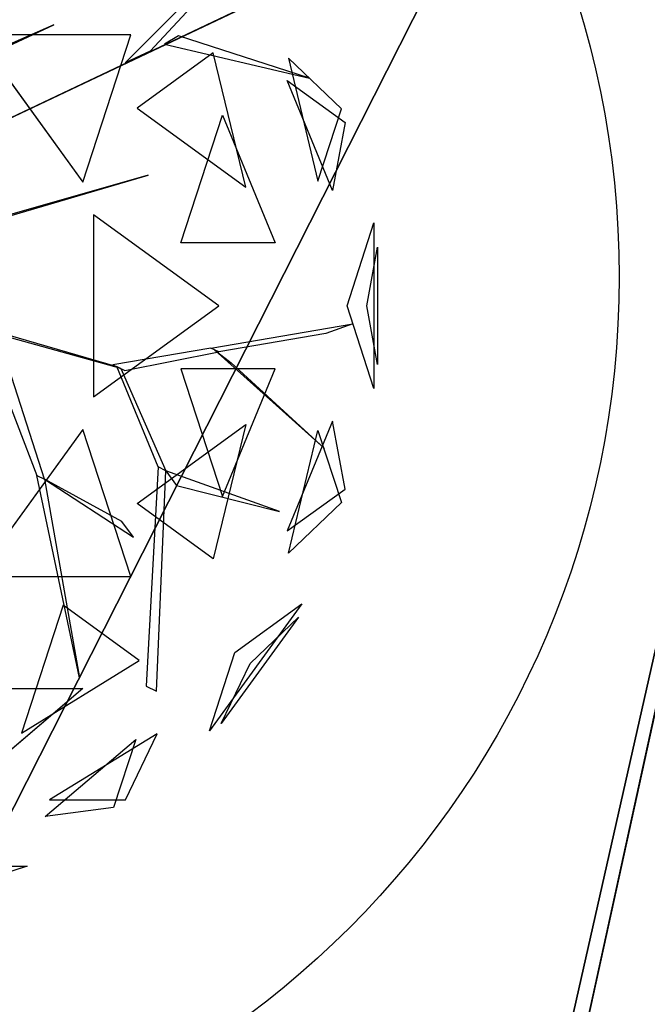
# Model space of a CAD drawing. Extents: x 22936 to 50368, y -4877 to 31080.
# Tile 504 of 601: x 48807 to 48977, y 3494 to 3762. Entities that reach past the tile are written whole.
import ezdxf

# ---------------------------------------------------------------- set-up
doc = ezdxf.new("R2010")
doc.units = 0
doc.layers.get('0').update_dxf_attribs({"linetype": 'CONTINUOUS'})
for name, color, linetype in [('00_TRACE_ARBRE', 3, 'CONTINUOUS'), ('00_TRACE_RDC', 241, 'CONTINUOUS'), ('08_AMENAGEMENTS_EXTERIEURS', 253, 'CONTINUOUS'), ('09_VEGETATION', 134, 'CONTINUOUS')]:
    doc.layers.add(name, color=color, linetype=linetype)

# ---------------------------------------------------------------- blocks, each defined once
blk = doc.blocks.new('TREE_GEOMETRIC_ROUND')
at = {"color": 7}
for p, q in [((1157, 647.6, 3462.4), (1550.3, 1040.4, 3357.8)), ((1444.2, 912, 3431), (1228.9, 681.4, 3488.5)), ((504.8, 335.9, 3415.3), (1641.7, 875.3, 3593.2)), ((1641.7, 875.3, 3593.2), (504.8, 335.9, 3357.8)), ((640.5, 613.4, 4105.7), (950.7, 757.4, 4806.6)), ((950.7, 757.4, 4806.6), (659.8, 629.4, 4074.4)), ((725, 728.2, 5468.4), (1034.7, 302, 5468.4)), ((1173.2, 728.2, 5178.3), (725, 728.2, 5468.4)), ((1034.7, 302, 5468.4), (1173.2, 728.2, 5178.3)), ((1311.7, 725.2, 3561.8), (1270.6, 701, 3546.1)), ((1691.2, 602.7, 4205.1), (1311.7, 725.2, 3561.8)), ((1270.6, 701, 3546.1), (1691.2, 602.7, 4205.1)), ((1228.9, 681.4, 3488.5), (1157, 647.6, 3462.4)), ((1412.1, 676.5, 2902.3), (1191.4, 516.2, 2577.8)), ((1506.2, 287.5, 2829.7), (1412.1, 676.5, 2902.3)), ((1629.5, 660.3, 3265.8), (1715.4, 304.8, 3199.5)), ((1783.3, 513.7, 3565.9), (1629.5, 660.3, 3265.8)), ((1757.6, 277.7, 4599.3), (1626.4, 595.9, 4661.7)), ((1626.4, 595.9, 4661.7), (1793.7, 474.4, 4337.8)), ((1191.4, 516.2, 2577.8), (1506.2, 287.5, 2829.7)), ((1715.4, 304.8, 3199.5), (1783.3, 513.7, 3565.9)), ((1318.2, 125.8, 5283), (1438.5, 495.8, 5031.1)), ((1438.5, 495.8, 5031.1), (1591.1, 125.8, 4958.5)), ((1793.7, 474.4, 4337.8), (1757.6, 277.7, 4599.3)), ((1223.9, 322.2, 5052.5), (479.1, 108.8, 3886.1)), ((500, 108.8, 3797.1), (1223.9, 322.2, 5042)), ((1223.9, 322.2, 5042), (1223.9, 322.2, 5052.5)), ((1065.6, 207, 2392.4), (1065.6, -319.9, 2392.4)), ((1428.2, -56.5, 2682.5), (1065.6, 207, 2392.4)), ((1799.7, -56.5, 3316.1), (1877.6, 183.4, 3736.8)), ((1877.6, 183.4, 3736.8), (1877.6, -296.4, 3736.8)), ((1591.1, 125.8, 4958.5), (1318.2, 125.8, 5283)), ((1856.8, -56.5, 4415.9), (1888, 113.5, 4189.8)), ((1888, 113.5, 4189.8), (1888, -226.5, 4189.8)), ((1065.6, -319.9, 2392.4), (1428.2, -56.5, 2682.5)), ((1877.6, -296.4, 3736.8), (1799.7, -56.5, 3316.1)), ((1888, -226.5, 4189.8), (1856.8, -56.5, 4415.9)), ((676.7, -99.4, 2829.5), (1132.9, -232.9, 3326.4)), ((1405.5, -179.3, 3242.7), (1816.5, -109.3, 3284.6)), ((1816.5, -109.3, 3284.6), (1738.2, -136.4, 3300.2)), ((1144.2, -238.3, 3300.2), (718.1, -119.5, 2772)), ((740.6, -130.5, 2892.3), (900.6, -547.9, 4074.4)), ((1738.2, -136.4, 3300.2), (1428.1, -190.3, 3300.2)), ((923.2, -558.9, 4074.4), (793.3, -156.1, 2965.5)), ((1405.5, -179.3, 3242.7), (1121.6, -227.4, 3242.7)), ((1155.5, -243.8, 3315.9), (1428.1, -190.3, 3300.2)), ((1428.1, -190.3, 3300.2), (1405.5, -179.3, 3242.7)), ((1734.4, -469.5, 3023), (1416.8, -184.8, 3253.2)), ((1416.8, -184.8, 3253.2), (1464, -221.7, 3253.2)), ((1121.6, -227.4, 3242.7), (1155.5, -243.8, 3315.9)), ((1464, -221.7, 3253.2), (1734.4, -469.5, 3023)), ((1252.1, -523.5, 3608.8), (1132.9, -232.9, 3326.4)), ((1132.9, -232.9, 3326.4), (1144.2, -238.3, 3300.2)), ((1144.2, -238.3, 3300.2), (1274.7, -534.5, 3577.5)), ((1591.1, -238.8, 4958.5), (1318.2, -238.8, 5283)), ((1318.2, -238.8, 5283), (1438.5, -608.8, 5031.1)), ((1438.5, -608.8, 5031.1), (1591.1, -238.8, 4958.5)), ((1757.6, -390.7, 4599.3), (1626.4, -708.9, 4661.7)), ((1793.7, -587.3, 4337.8), (1757.6, -390.7, 4599.3)), ((1034.7, -415, 5468.4), (725, -841.2, 5468.4)), ((1173.2, -841.2, 5178.3), (1034.7, -415, 5468.4)), ((1191.4, -629.1, 2577.8), (1506.2, -400.4, 2829.7)), ((1506.2, -400.4, 2829.7), (1412.1, -789.5, 2902.3)), ((1629.5, -773.2, 3265.8), (1715.4, -417.8, 3199.5)), ((1715.4, -417.8, 3199.5), (1783.3, -626.7, 3565.9)), ((1252.1, -523.5, 3608.8), (1218, -1158.3, 4205.1)), ((1248.1, -1172.9, 4205.1), (1274.7, -534.5, 3577.5)), ((1274.7, -534.5, 3577.5), (1252.1, -523.5, 3608.8)), ((1274.7, -534.5, 3577.5), (1305.1, -577.2, 3650.7)), ((1603.5, -652.5, 3577.5), (1274.7, -534.5, 3577.5)), ((1024.9, -1134.2, 5230.3), (900.6, -547.9, 4074.4)), ((900.6, -547.9, 4074.4), (923.2, -558.9, 4074.4)), ((1147.2, -681.8, 4644.5), (923.2, -558.9, 4074.4)), ((923.2, -558.9, 4131.9), (1181.4, -726.4, 4822.3)), ((923.2, -558.9, 4074.4), (1024.9, -1134.2, 5230.3)), ((923.2, -558.9, 4074.4), (923.2, -558.9, 4131.9)), ((1305.1, -577.2, 3650.7), (1603.5, -652.5, 3577.5)), ((1626.4, -708.9, 4661.7), (1793.7, -587.3, 4337.8)), ((1783.3, -626.7, 3565.9), (1629.5, -773.2, 3265.8)), ((1412.1, -789.5, 2902.3), (1191.4, -629.1, 2577.8)), ((1181.4, -726.4, 4822.3), (1147.2, -681.8, 4644.5)), ((725, -841.2, 5468.4), (1173.2, -841.2, 5178.3)), ((977.1, -924.1, 2577.8), (856.9, -1294.1, 2829.7)), ((1197.9, -1084.4, 2902.3), (977.1, -924.1, 2577.8)), ((1668.5, -919.9, 4186.4), (1401.1, -1288, 4186.4)), ((1475, -1060.5, 4561.2), (1668.5, -919.9, 4186.4)), ((1659.1, -958.6, 3733.7), (1435, -1267, 3733.7)), ((1518.7, -1092.3, 3459.9), (1659.1, -958.6, 3733.7)), ((1401.1, -1288, 4186.4), (1475, -1060.5, 4561.2)), ((856.9, -1294.1, 2829.7), (1197.9, -1084.4, 2902.3)), ((1435, -1267, 3733.7), (1518.7, -1092.3, 3459.9)), ((645, -1165.3, 5283), (1034.1, -1165.3, 5031.1)), ((1034.1, -1165.3, 5031.1), (729.4, -1424.8, 4958.5)), ((1218, -1158.3, 4205.1), (1248.1, -1172.9, 4205.1)), ((1249.6, -1296.3, 3265.8), (938.1, -1487.8, 3199.5)), ((1157.7, -1487.8, 3565.9), (1249.6, -1296.3, 3265.8)), ((925.3, -1536.3, 4599.3), (1187.4, -1313.1, 4661.7)), ((1187.4, -1313.1, 4661.7), (1123.5, -1509.8, 4337.8)), ((1123.5, -1509.8, 4337.8), (925.3, -1536.3, 4599.3)), ((938.1, -1487.8, 3199.5), (1157.7, -1487.8, 3565.9)), ((872.7, -1679.6, 3736.8), (416.4, -1827.8, 3736.8)), ((620.5, -1679.6, 3316.1), (872.7, -1679.6, 3736.8))]:
    blk.add_line(p, q, dxfattribs=at)
mesh = blk.add_polyface(dxfattribs=at)
corners = [(1641.7, 875.3, 3593.2), (504.8, 335.9, 3357.8), (504.8, 335.9, 3415.3)]
mesh.append_faces([[corners[k] for k in face] for face in [(0, 1, 2)]], dxfattribs={"color": 7})
mesh = blk.add_polyface(dxfattribs=at)
corners = [(950.7, 757.4, 4806.6), (659.8, 629.4, 4074.4), (640.5, 613.4, 4105.7)]
mesh.append_faces([[corners[k] for k in face] for face in [(0, 1, 2)]], dxfattribs={"color": 7})
mesh = blk.add_polyface(dxfattribs=at)
corners = [(1173.2, 728.2, 5178.3), (725, 728.2, 5468.4), (1034.7, 302, 5468.4)]
mesh.append_faces([[corners[k] for k in face] for face in [(0, 1, 2)]], dxfattribs={"color": 7})
mesh = blk.add_polyface(dxfattribs=at)
corners = [(1691.2, 602.7, 4205.1), (1311.7, 725.2, 3561.8), (1270.6, 701, 3546.1)]
mesh.append_faces([[corners[k] for k in face] for face in [(0, 1, 2)]], dxfattribs={"color": 7})
mesh = blk.add_polyface(dxfattribs=at)
corners = [(1412.1, 676.5, 2902.3), (1191.4, 516.2, 2577.8), (1506.2, 287.5, 2829.7)]
mesh.append_faces([[corners[k] for k in face] for face in [(0, 1, 2)]], dxfattribs={"color": 7})
mesh = blk.add_polyface(dxfattribs=at)
corners = [(1629.5, 660.3, 3265.8), (1715.4, 304.8, 3199.5), (1783.3, 513.7, 3565.9)]
mesh.append_faces([[corners[k] for k in face] for face in [(0, 1, 2)]], dxfattribs={"color": 7})
mesh = blk.add_polyface(dxfattribs=at)
corners = [(1626.4, 595.9, 4661.7), (1793.7, 474.4, 4337.8), (1757.6, 277.7, 4599.3)]
mesh.append_faces([[corners[k] for k in face] for face in [(0, 1, 2)]], dxfattribs={"color": 7})
mesh = blk.add_polyface(dxfattribs=at)
corners = [(1438.5, 495.8, 5031.1), (1591.1, 125.8, 4958.5), (1318.2, 125.8, 5283)]
mesh.append_faces([[corners[k] for k in face] for face in [(0, 1, 2)]], dxfattribs={"color": 7})
mesh = blk.add_polyface(dxfattribs=at)
corners = [(1428.2, -56.5, 2682.5), (1065.6, 207, 2392.4), (1065.6, -319.9, 2392.4)]
mesh.append_faces([[corners[k] for k in face] for face in [(0, 1, 2)]], dxfattribs={"color": 7})
mesh = blk.add_polyface(dxfattribs=at)
corners = [(1877.6, 183.4, 3736.8), (1877.6, -296.4, 3736.8), (1799.7, -56.5, 3316.1)]
mesh.append_faces([[corners[k] for k in face] for face in [(0, 1, 2)]], dxfattribs={"color": 7})
mesh = blk.add_polyface(dxfattribs=at)
corners = [(1888, 113.5, 4189.8), (1888, -226.5, 4189.8), (1856.8, -56.5, 4415.9)]
mesh.append_faces([[corners[k] for k in face] for face in [(0, 1, 2)]], dxfattribs={"color": 7})
mesh = blk.add_polyface(dxfattribs=at)
corners = [(1464, -221.7, 3253.2), (1734.4, -469.5, 3023), (1416.8, -184.8, 3253.2)]
mesh.append_faces([[corners[k] for k in face] for face in [(0, 1, 2)]], dxfattribs={"color": 7})
mesh = blk.add_polyface(dxfattribs=at)
corners = [(1591.1, -238.8, 4958.5), (1318.2, -238.8, 5283), (1438.5, -608.8, 5031.1)]
mesh.append_faces([[corners[k] for k in face] for face in [(0, 1, 2)]], dxfattribs={"color": 7})
mesh = blk.add_polyface(dxfattribs=at)
corners = [(1757.6, -390.7, 4599.3), (1626.4, -708.9, 4661.7), (1793.7, -587.3, 4337.8)]
mesh.append_faces([[corners[k] for k in face] for face in [(0, 1, 2)]], dxfattribs={"color": 7})
mesh = blk.add_polyface(dxfattribs=at)
corners = [(1173.2, -841.2, 5178.3), (1034.7, -415, 5468.4), (725, -841.2, 5468.4)]
mesh.append_faces([[corners[k] for k in face] for face in [(0, 1, 2)]], dxfattribs={"color": 7})
mesh = blk.add_polyface(dxfattribs=at)
corners = [(1506.2, -400.4, 2829.7), (1412.1, -789.5, 2902.3), (1191.4, -629.1, 2577.8)]
mesh.append_faces([[corners[k] for k in face] for face in [(0, 1, 2)]], dxfattribs={"color": 7})
mesh = blk.add_polyface(dxfattribs=at)
corners = [(1715.4, -417.8, 3199.5), (1783.3, -626.7, 3565.9), (1629.5, -773.2, 3265.8)]
mesh.append_faces([[corners[k] for k in face] for face in [(0, 1, 2)]], dxfattribs={"color": 7})
mesh = blk.add_polyface(dxfattribs=at)
corners = [(1305.1, -577.2, 3650.7), (1603.5, -652.5, 3577.5), (1274.7, -534.5, 3577.5)]
mesh.append_faces([[corners[k] for k in face] for face in [(0, 1, 2)]], dxfattribs={"color": 7})
mesh = blk.add_polyface(dxfattribs=at)
corners = [(1024.9, -1134.2, 5230.3), (900.6, -547.9, 4074.4), (923.2, -558.9, 4074.4)]
mesh.append_faces([[corners[k] for k in face] for face in [(0, 1, 2)]], dxfattribs={"color": 7})
mesh = blk.add_polyface(dxfattribs=at)
corners = [(1197.9, -1084.4, 2902.3), (977.1, -924.1, 2577.8), (856.9, -1294.1, 2829.7)]
mesh.append_faces([[corners[k] for k in face] for face in [(0, 1, 2)]], dxfattribs={"color": 7})
mesh = blk.add_polyface(dxfattribs=at)
corners = [(1668.5, -919.9, 4186.4), (1401.1, -1288, 4186.4), (1475, -1060.5, 4561.2)]
mesh.append_faces([[corners[k] for k in face] for face in [(0, 1, 2)]], dxfattribs={"color": 7})
mesh = blk.add_polyface(dxfattribs=at)
corners = [(1659.1, -958.6, 3733.7), (1435, -1267, 3733.7), (1518.7, -1092.3, 3459.9)]
mesh.append_faces([[corners[k] for k in face] for face in [(0, 1, 2)]], dxfattribs={"color": 7})
mesh = blk.add_polyface(dxfattribs=at)
corners = [(645, -1165.3, 5283), (1034.1, -1165.3, 5031.1), (729.4, -1424.8, 4958.5)]
mesh.append_faces([[corners[k] for k in face] for face in [(0, 1, 2)]], dxfattribs={"color": 7})
mesh = blk.add_polyface(dxfattribs=at)
corners = [(1157.7, -1487.8, 3565.9), (1249.6, -1296.3, 3265.8), (938.1, -1487.8, 3199.5)]
mesh.append_faces([[corners[k] for k in face] for face in [(0, 1, 2)]], dxfattribs={"color": 7})
mesh = blk.add_polyface(dxfattribs=at)
corners = [(1187.4, -1313.1, 4661.7), (1123.5, -1509.8, 4337.8), (925.3, -1536.3, 4599.3)]
mesh.append_faces([[corners[k] for k in face] for face in [(0, 1, 2)]], dxfattribs={"color": 7})
mesh = blk.add_polyface(dxfattribs=at)
corners = [(872.7, -1679.6, 3736.8), (416.4, -1827.8, 3736.8), (620.5, -1679.6, 3316.1)]
mesh.append_faces([[corners[k] for k in face] for face in [(0, 1, 2)]], dxfattribs={"color": 7})
blk = doc.blocks.new('ARBRE_SIMPLE')
blk.add_circle((0, 0), 250)
blk = doc.blocks.new('GROUPER_1')
at = {"layer": '00_TRACE_ARBRE', "rotation": 10.53798942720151}
blk.add_blockref('ARBRE_SIMPLE', (7105.21, 4302.88), dxfattribs=at)
blk = doc.blocks.new('GROUPER_2')
at = {"layer": '00_TRACE_RDC'}
blk.add_blockref('GROUPER_1', (12098.99, 4265.72), dxfattribs=at)
blk = doc.blocks.new('GROUPER_17')
at = {"layer": '08_AMENAGEMENTS_EXTERIEURS'}
mesh = blk.add_polyface(dxfattribs=at)
corners = [(16.45, 1860.4), (0, 1328), (0, 1844.55), (1795, 1328), (33.02, 1876.27), (49.71, 1892.12), (66.55, 1907.89), (83.55, 1923.55), (100.74, 1939.04), (118.11, 1954.33), (135.7, 1969.37), (153.53, 1984.11), (171.6, 1998.5), (189.93, 2012.5), (208.55, 2026.07), (227.46, 2039.16), (246.69, 2051.72), (266.25, 2063.72), (286.11, 2075.18), (306.26, 2086.08), (326.69, 2096.46), (347.37, 2106.3), (368.28, 2115.64), (389.4, 2124.46), (410.72, 2132.79), (432.21, 2140.64), (453.87, 2148), (475.66, 2154.9), (497.57, 2161.34), (519.59, 2167.33), (541.68, 2172.89), (563.84, 2178.01), (586.04, 2182.71), (608.27, 2187), (630.51, 2190.89), (652.73, 2194.39), (674.92, 2197.5), (697.06, 2200.25), (719.14, 2202.62), (741.15, 2204.62), (763.1, 2206.23), (785, 2207.43), (806.84, 2208.22), (828.63, 2208.57), (850.38, 2208.48), (872.08, 2207.93), (893.75, 2206.9), (915.39, 2205.39), (936.99, 2203.38), (958.57, 2200.86), (980.13, 2197.81), (1001.67, 2194.22), (1023.19, 2190.07), (1044.71, 2185.36), (1066.22, 2180.06), (1087.73, 2174.17), (1109.23, 2167.67), (1130.75, 2160.55), (1152.27, 2152.79), (1173.81, 2144.38), (1195.36, 2135.31), (1216.93, 2125.59), (1238.5, 2115.38), (1260.06, 2104.88), (1281.58, 2094.27), (1303.04, 2083.75), (1324.43, 2073.52), (1345.72, 2063.77), (1366.89, 2054.69), (1387.93, 2046.48), (1408.82, 2039.32), (1429.54, 2033.42), (1450.06, 2028.98), (1470.36, 2026.17), (1490.44, 2025.2), (1510.26, 2026.26), (1529.82, 2029.54), (1549.07, 2035.18), (1567.96, 2043.07), (1586.43, 2053.03), (1604.39, 2064.91), (1621.79, 2078.53), (1638.55, 2093.74), (1654.6, 2110.37), (1669.89, 2128.24), (1684.32, 2147.2), (1697.85, 2167.08), (1710.39, 2187.71), (1721.89, 2208.92), (1732.26, 2230.56), (1741.45, 2252.45), (1749.38, 2274.43), (1756.03, 2296.38), (1761.5, 2318.27), (1765.9, 2340.13), (1769.36, 2361.94), (1771.99, 2383.72), (1773.91, 2405.46), (1775.24, 2427.19), (1776.09, 2448.89), (1776.59, 2470.58), (1776.85, 2492.26), (1777, 2513.93), (2395.68, 2513.93), (1845, 75), (1845, 0), (1332.44, 6187.9), (953.84, 4324.79), (744.56, 6114.92), (1503.53, 4690.87), (1872.82, 4324.79), (2843.74, 4811.2), (2680.87, 4187.05), (193.79, -1456.02), (188.09, -1836.1), (174.84, -1645.82), (233.16, -2021.44), (244.41, -1272.11), (308.78, -2196.56), (325.25, -1099.34), (412.78, -2356.46), (434, -942.64), (3662.14, -2801.42), (567.57, -806.46), (722.14, -694.7), (893.31, -610.54), (1076.21, -556.38), (1155.38, -537.12), (1232.99, -512.33), (1308.66, -482.14), (1382.02, -446.69), (1452.7, -406.15), (1520.35, -360.74), (1584.63, -310.68), (1645.22, -256.21), (1701.82, -197.6), (1754.16, -135.16), (1801.96, -69.18), (1795, 75)]
mesh.append_faces([[corners[k] for k in face] for face in [(0, 1, 2), (106, 107, 108), (113, 114, 115)]], dxfattribs={"vtx0": -1})
mesh.append_faces([[corners[k] for k in face] for face in [(1, 0, 3), (104, 103, 105), (107, 109, 110), (110, 111, 112), (114, 113, 116), (116, 117, 118), (118, 119, 120), (120, 121, 122), (122, 112, 111)]], dxfattribs={"vtx0": -1, "vtx1": -1})
mesh.append_faces([[corners[k] for k in face] for face in [(3, 103, 104), (122, 105, 103)]], dxfattribs={"vtx0": -1, "vtx1": -1, "vtx2": -1})
mesh.append_faces([[corners[k] for k in face] for face in [(3, 0, 4), (3, 4, 5), (3, 5, 6), (3, 6, 7), (3, 7, 8), (3, 8, 9), (3, 9, 10), (3, 10, 11), (3, 11, 12), (3, 12, 13), (3, 13, 14), (3, 14, 15), (3, 15, 16), (3, 16, 17), (3, 17, 18), (3, 18, 19), (3, 19, 20), (3, 20, 21), (3, 21, 22), (3, 22, 23), (3, 23, 24), (3, 24, 25), (3, 25, 26), (3, 26, 27), (3, 27, 28), (3, 28, 29), (3, 29, 30), (3, 30, 31), (3, 31, 32), (3, 32, 33), (3, 33, 34), (3, 34, 35), (3, 35, 36), (3, 36, 37), (3, 37, 38), (3, 38, 39), (3, 39, 40), (3, 40, 41), (3, 41, 42), (3, 42, 43), (3, 43, 44), (3, 44, 45), (3, 45, 46), (3, 46, 47), (3, 47, 48), (3, 48, 49), (3, 49, 50), (3, 50, 51), (3, 51, 52), (3, 52, 53), (3, 53, 54), (3, 54, 55), (3, 55, 56), (3, 56, 57), (3, 57, 58), (3, 58, 59), (3, 59, 60), (3, 60, 61), (3, 61, 62), (3, 62, 63), (3, 63, 64), (3, 64, 65), (3, 65, 66), (3, 66, 67), (3, 67, 68), (3, 68, 69), (3, 69, 70), (3, 70, 71), (3, 71, 72), (3, 72, 73), (3, 73, 74), (3, 74, 75), (3, 75, 76), (3, 76, 77), (3, 77, 78), (3, 78, 79), (3, 79, 80), (3, 80, 81), (3, 81, 82), (3, 82, 83), (3, 83, 84), (3, 84, 85), (3, 85, 86), (3, 86, 87), (3, 87, 88), (3, 88, 89), (3, 89, 90), (3, 90, 91), (3, 91, 92), (3, 92, 93), (3, 93, 94), (3, 94, 95), (3, 95, 96), (3, 96, 97), (3, 97, 98), (3, 98, 99), (3, 99, 100), (3, 100, 101), (3, 101, 102), (3, 102, 103), (107, 106, 109), (110, 109, 111), (116, 113, 117), (118, 117, 119), (120, 119, 121), (122, 121, 123), (122, 123, 124), (122, 124, 125), (122, 125, 126), (122, 126, 127), (122, 127, 128), (122, 128, 129), (122, 129, 130), (122, 130, 131), (122, 131, 132), (122, 132, 133), (122, 133, 134), (122, 134, 135), (122, 135, 136), (122, 136, 137), (122, 137, 105), (122, 103, 112)]], dxfattribs={"vtx0": -1, "vtx2": -1})
mesh.append_faces([[corners[k] for k in face] for face in [(104, 138, 3)]], dxfattribs={"vtx2": -1})

msp = doc.modelspace()

# ---------------------------------------------------------------- block references
at = {"layer": '00_TRACE_RDC'}
msp.add_blockref('GROUPER_2', (29515.15, -4876.93), dxfattribs=at)
at = {"layer": '08_AMENAGEMENTS_EXTERIEURS', "color": 54}
msp.add_blockref('GROUPER_17', (46706.19, 1619.93), dxfattribs=at)
at = {"layer": '09_VEGETATION', "xscale": 0.09375, "yscale": 0.09375, "zscale": 0.09375}
msp.add_blockref('TREE_GEOMETRIC_ROUND', (48726.77, 3689.12), dxfattribs=at)

doc.saveas('drawing.dxf')
